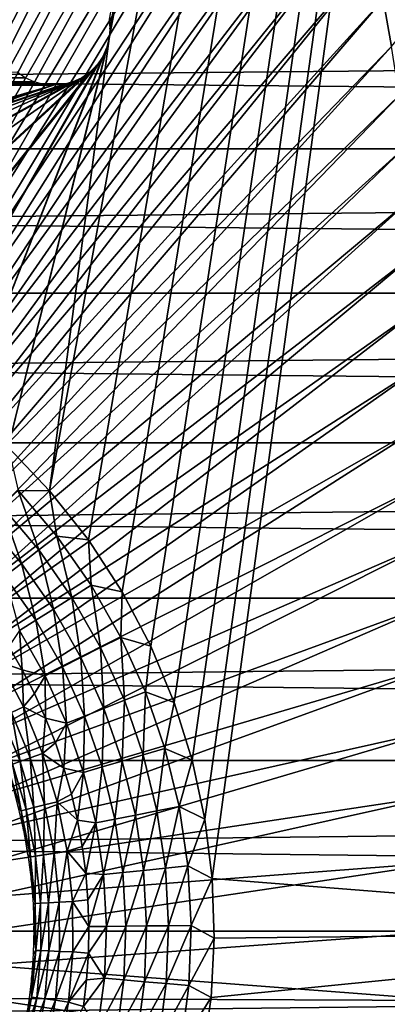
# Model space of a CAD drawing. Header units: millimetres. Extents: x -300 to 300, y -500 to 500.
# Tile 472 of 656: x 10.57 to 18.71, y -1.62 to 20.2. Entities that reach past the tile are written whole.
import ezdxf

# ---------------------------------------------------------------- set-up
doc = ezdxf.new("R2010")
doc.units = ezdxf.units.MM
doc.header["$LTSCALE"] = 81.481481
for name, color, linetype in [('19', 7, 'CONTINUOUS'), ('34', 7, 'CONTINUOUS'), ('39', 7, 'CONTINUOUS'), ('40', 7, 'CONTINUOUS'), ('5', 7, 'CONTINUOUS'), ('6', 7, 'CONTINUOUS'), ('63', 7, 'CONTINUOUS')]:
    doc.layers.add(name, color=color, linetype=linetype)

msp = doc.modelspace()

# ---------------------------------------------------------------- linework, layer by layer
at = {"layer": '19', "color": 7, "linetype": 'CONTINUOUS'}
for points in [[(10.828, 36.307, 77.028), (10.289, 36.696, 77.031), (5.287, 17.865, 77.01), (10.828, 36.307, 77.028)], [(5.541, 17.66, 77.01), (10.828, 36.307, 77.028), (5.287, 17.865, 77.01), (5.541, 17.66, 77.01)], [(11.35, 35.891, 77.025), (10.828, 36.307, 77.028), (5.541, 17.66, 77.01), (11.35, 35.891, 77.025)], [(5.787, 17.442, 77.009), (11.35, 35.891, 77.025), (5.541, 17.66, 77.01), (5.787, 17.442, 77.009)], [(11.855, 35.448, 77.022), (11.35, 35.891, 77.025), (5.787, 17.442, 77.009), (11.855, 35.448, 77.022)], [(6.025, 17.21, 77.008), (11.855, 35.448, 77.022), (5.787, 17.442, 77.009), (6.025, 17.21, 77.008)], [(12.342, 34.979, 77.019), (11.855, 35.448, 77.022), (6.025, 17.21, 77.008), (12.342, 34.979, 77.019)], [(6.255, 16.965, 77.008), (12.342, 34.979, 77.019), (6.025, 17.21, 77.008), (6.255, 16.965, 77.008)], [(12.813, 34.482, 77.016), (12.342, 34.979, 77.019), (6.255, 16.965, 77.008), (12.813, 34.482, 77.016)], [(6.476, 16.707, 77.007), (12.813, 34.482, 77.016), (6.255, 16.965, 77.008), (6.476, 16.707, 77.007)], [(13.267, 33.957, 77.013), (12.813, 34.482, 77.016), (6.476, 16.707, 77.007), (13.267, 33.957, 77.013)], [(6.689, 16.435, 77.006), (13.267, 33.957, 77.013), (6.476, 16.707, 77.007), (6.689, 16.435, 77.006)], [(13.705, 33.405, 77.01), (13.267, 33.957, 77.013), (6.689, 16.435, 77.006), (13.705, 33.405, 77.01)], [(6.895, 16.149, 77.005), (13.705, 33.405, 77.01), (6.689, 16.435, 77.006), (6.895, 16.149, 77.005)], [(14.126, 32.825, 77.007), (13.705, 33.405, 77.01), (6.895, 16.149, 77.005), (14.126, 32.825, 77.007)], [(7.092, 15.85, 77.005), (14.126, 32.825, 77.007), (6.895, 16.149, 77.005), (7.092, 15.85, 77.005)], [(14.531, 32.217, 77.004), (14.126, 32.825, 77.007), (7.092, 15.85, 77.005), (14.531, 32.217, 77.004)], [(7.282, 15.536, 77.004), (14.531, 32.217, 77.004), (7.092, 15.85, 77.005), (7.282, 15.536, 77.004)], [(14.92, 31.581, 77.001), (14.531, 32.217, 77.004), (7.282, 15.536, 77.004), (14.92, 31.581, 77.001)], [(7.464, 15.209, 77.003), (14.92, 31.581, 77.001), (7.282, 15.536, 77.004), (7.464, 15.209, 77.003)], [(15.294, 30.916, 76.997), (14.92, 31.581, 77.001), (7.464, 15.209, 77.003), (15.294, 30.916, 76.997)], [(18.8, 19.605, 76.958), (28.227, 31.082, 76.897), (18.614, 20.656, 76.96), (18.8, 19.605, 76.958)], [(7.639, 14.868, 77.002), (15.294, 30.916, 76.997), (7.464, 15.209, 77.003), (7.639, 14.868, 77.002)], [(15.652, 30.223, 76.994), (15.294, 30.916, 76.997), (7.639, 14.868, 77.002), (15.652, 30.223, 76.994)], [(7.805, 14.512, 77.001), (15.652, 30.223, 76.994), (7.639, 14.868, 77.002), (7.805, 14.512, 77.001)], [(15.995, 29.501, 76.991), (15.652, 30.223, 76.994), (7.805, 14.512, 77.001), (15.995, 29.501, 76.991)], [(7.965, 14.143, 77.001), (15.995, 29.501, 76.991), (7.805, 14.512, 77.001), (7.965, 14.143, 77.001)], [(16.322, 28.75, 76.988), (15.995, 29.501, 76.991), (7.965, 14.143, 77.001), (16.322, 28.75, 76.988)], [(8.117, 13.759, 77), (16.322, 28.75, 76.988), (7.965, 14.143, 77.001), (8.117, 13.759, 77)], [(16.635, 27.97, 76.984), (16.322, 28.75, 76.988), (8.117, 13.759, 77), (16.635, 27.97, 76.984)], [(8.262, 13.36, 76.999), (16.635, 27.97, 76.984), (8.117, 13.759, 77), (8.262, 13.36, 76.999)], [(16.932, 27.161, 76.981), (16.635, 27.97, 76.984), (8.262, 13.36, 76.999), (16.932, 27.161, 76.981)], [(8.4, 12.947, 76.998), (16.932, 27.161, 76.981), (8.262, 13.36, 76.999), (8.4, 12.947, 76.998)], [(17.215, 26.322, 76.978), (16.932, 27.161, 76.981), (8.4, 12.947, 76.998), (17.215, 26.322, 76.978)], [(8.53, 12.519, 76.997), (17.215, 26.322, 76.978), (8.4, 12.947, 76.998), (8.53, 12.519, 76.997)], [(17.483, 25.453, 76.975), (17.215, 26.322, 76.978), (8.53, 12.519, 76.997), (17.483, 25.453, 76.975)], [(8.654, 12.077, 76.997), (17.483, 25.453, 76.975), (8.53, 12.519, 76.997), (8.654, 12.077, 76.997)], [(17.738, 24.554, 76.972), (17.483, 25.453, 76.975), (8.654, 12.077, 76.997), (17.738, 24.554, 76.972)], [(8.771, 11.62, 76.996), (17.738, 24.554, 76.972), (8.654, 12.077, 76.997), (8.771, 11.62, 76.996)], [(17.977, 23.625, 76.969), (17.738, 24.554, 76.972), (8.771, 11.62, 76.996), (17.977, 23.625, 76.969)], [(8.881, 11.148, 76.995), (17.977, 23.625, 76.969), (8.771, 11.62, 76.996), (8.881, 11.148, 76.995)], [(18.203, 22.666, 76.966), (17.977, 23.625, 76.969), (8.881, 11.148, 76.995), (18.203, 22.666, 76.966)], [(8.984, 10.661, 76.994), (18.203, 22.666, 76.966), (8.881, 11.148, 76.995), (8.984, 10.661, 76.994)], [(18.416, 21.677, 76.963), (18.203, 22.666, 76.966), (8.984, 10.661, 76.994), (18.416, 21.677, 76.963)], [(9.081, 10.159, 76.994), (18.416, 21.677, 76.963), (8.984, 10.661, 76.994), (9.081, 10.159, 76.994)], [(18.614, 20.656, 76.96), (18.416, 21.677, 76.963), (9.081, 10.159, 76.994), (18.614, 20.656, 76.96)], [(9.171, 9.642, 76.993), (18.614, 20.656, 76.96), (9.081, 10.159, 76.994), (9.171, 9.642, 76.993)], [(18.8, 19.605, 76.958), (18.614, 20.656, 76.96), (9.171, 9.642, 76.993), (18.8, 19.605, 76.958)], [(9.255, 9.109, 76.992), (18.8, 19.605, 76.958), (9.171, 9.642, 76.993), (9.255, 9.109, 76.992)], [(18.971, 18.523, 76.955), (18.8, 19.605, 76.958), (9.255, 9.109, 76.992), (18.971, 18.523, 76.955)], [(9.332, 8.561, 76.992), (18.971, 18.523, 76.955), (9.255, 9.109, 76.992), (9.332, 8.561, 76.992)], [(19.13, 17.409, 76.953), (18.971, 18.523, 76.955), (9.332, 8.561, 76.992), (19.13, 17.409, 76.953)], [(9.403, 7.998, 76.991), (19.13, 17.409, 76.953), (9.332, 8.561, 76.992), (9.403, 7.998, 76.991)], [(19.276, 16.264, 76.95), (19.13, 17.409, 76.953), (9.403, 7.998, 76.991), (19.276, 16.264, 76.95)], [(9.468, 7.419, 76.991), (19.276, 16.264, 76.95), (9.403, 7.998, 76.991), (9.468, 7.419, 76.991)], [(19.41, 15.088, 76.948), (19.276, 16.264, 76.95), (9.468, 7.419, 76.991), (19.41, 15.088, 76.948)], [(9.526, 6.825, 76.99), (19.41, 15.088, 76.948), (9.468, 7.419, 76.991), (9.526, 6.825, 76.99)], [(19.53, 13.879, 76.946), (19.41, 15.088, 76.948), (9.526, 6.825, 76.99), (19.53, 13.879, 76.946)], [(9.579, 6.214, 76.99), (19.53, 13.879, 76.946), (9.526, 6.825, 76.99), (9.579, 6.214, 76.99)], [(19.639, 12.638, 76.944), (19.53, 13.879, 76.946), (9.579, 6.214, 76.99), (19.639, 12.638, 76.944)], [(9.626, 5.588, 76.989), (19.639, 12.638, 76.944), (9.579, 6.214, 76.99), (9.626, 5.588, 76.989)], [(19.735, 11.366, 76.942), (19.639, 12.638, 76.944), (9.626, 5.588, 76.989), (19.735, 11.366, 76.942)], [(9.667, 4.947, 76.989), (19.735, 11.366, 76.942), (9.626, 5.588, 76.989), (9.667, 4.947, 76.989)], [(19.819, 10.06, 76.941), (19.735, 11.366, 76.942), (9.667, 4.947, 76.989), (19.819, 10.06, 76.941)], [(9.702, 4.289, 76.989), (19.819, 10.06, 76.941), (9.667, 4.947, 76.989), (9.702, 4.289, 76.989)], [(19.892, 8.723, 76.939), (19.819, 10.06, 76.941), (9.702, 4.289, 76.989), (19.892, 8.723, 76.939)], [(9.731, 3.615, 76.988), (19.892, 8.723, 76.939), (9.702, 4.289, 76.989), (9.731, 3.615, 76.988)], [(19.953, 7.352, 76.938), (19.892, 8.723, 76.939), (9.731, 3.615, 76.988), (19.953, 7.352, 76.938)], [(9.755, 2.924, 76.988), (19.953, 7.352, 76.938), (9.731, 3.615, 76.988), (9.755, 2.924, 76.988)], [(20.002, 5.948, 76.937), (19.953, 7.352, 76.938), (9.755, 2.924, 76.988), (20.002, 5.948, 76.937)], [(9.774, 2.218, 76.988), (20.002, 5.948, 76.937), (9.755, 2.924, 76.988), (9.774, 2.218, 76.988)], [(20.04, 4.511, 76.936), (20.002, 5.948, 76.937), (9.774, 2.218, 76.988), (20.04, 4.511, 76.936)], [(9.787, 1.495, 76.988), (20.04, 4.511, 76.936), (9.774, 2.218, 76.988), (9.787, 1.495, 76.988)], [(20.067, 3.041, 76.936), (20.04, 4.511, 76.936), (9.787, 1.495, 76.988), (20.067, 3.041, 76.936)], [(9.795, 0.756, 76.988), (20.067, 3.041, 76.936), (9.787, 1.495, 76.988), (9.795, 0.756, 76.988)], [(20.083, 1.538, 76.936), (20.067, 3.041, 76.936), (9.795, 0.756, 76.988), (20.083, 1.538, 76.936)], [(9.797, 0, 76.988), (20.083, 1.538, 76.936), (9.795, 0.756, 76.988), (9.797, 0, 76.988)], [(20.088, 0, 76.935), (20.083, 1.538, 76.936), (9.797, 0, 76.988), (20.088, 0, 76.935)], [(20.083, -1.538, 76.936), (20.088, 0, 76.935), (9.795, -0.756, 76.988), (20.083, -1.538, 76.936)], [(9.795, -0.756, 76.988), (20.088, 0, 76.935), (9.797, 0, 76.988), (9.795, -0.756, 76.988)], [(9.787, -1.495, 76.988), (20.083, -1.538, 76.936), (9.795, -0.756, 76.988), (9.787, -1.495, 76.988)], [(9.774, -2.218, 76.988), (20.067, -3.041, 76.936), (9.787, -1.495, 76.988), (9.774, -2.218, 76.988)], [(20.067, -3.041, 76.936), (20.083, -1.538, 76.936), (9.787, -1.495, 76.988), (20.067, -3.041, 76.936)]]:
    msp.add_3dface(points, dxfattribs=at)
at = {"layer": '34', "color": 7, "linetype": 'CONTINUOUS'}
for points in [[(54.5, 108.5, 501.493), (54.5, 0, 501.493), (-54.5, 108.5, 501.493), (54.5, 108.5, 501.493)], [(-54.5, 108.5, 501.493), (54.5, 0, 501.493), (-54.5, 0, 501.493), (-54.5, 108.5, 501.493)], [(54.5, 0, 501.493), (54.5, -108.5, 501.493), (-54.5, 0, 501.493), (54.5, 0, 501.493)], [(-54.5, 0, 501.493), (54.5, -108.5, 501.493), (-54.5, -108.5, 501.493), (-54.5, 0, 501.493)]]:
    msp.add_3dface(points, dxfattribs=at)
at = {"layer": '39', "color": 7, "linetype": 'CONTINUOUS'}
for points in [[(11.228, 9.758, 545.993), (10.307, 10.726, 545.993), (10.533, 9.768, 545.96), (11.228, 9.758, 545.993)], [(10.991, 8.448, 545.862), (10.533, 9.768, 545.96), (10.164, 9.426, 545.862), (10.991, 8.448, 545.862)], [(11.389, 8.754, 545.96), (11.228, 9.758, 545.993), (10.533, 9.768, 545.96), (11.389, 8.754, 545.96)], [(11.389, 8.754, 545.96), (10.533, 9.768, 545.96), (10.991, 8.448, 545.862), (11.389, 8.754, 545.96)], [(12.086, 8.672, 545.993), (11.228, 9.758, 545.993), (11.389, 8.754, 545.96), (12.086, 8.672, 545.993)], [(10.605, 8.151, 545.701), (10.164, 9.426, 545.862), (9.808, 9.095, 545.701), (10.605, 8.151, 545.701)], [(10.991, 8.448, 545.862), (10.164, 9.426, 545.862), (10.605, 8.151, 545.701), (10.991, 8.448, 545.862)], [(10.605, 8.151, 545.701), (9.808, 9.095, 545.701), (10.239, 7.87, 545.479), (10.605, 8.151, 545.701)], [(11.723, 7.397, 545.862), (11.389, 8.754, 545.96), (10.991, 8.448, 545.862), (11.723, 7.397, 545.862)], [(12.149, 7.666, 545.96), (12.086, 8.672, 545.993), (11.389, 8.754, 545.96), (12.149, 7.666, 545.96)], [(12.149, 7.666, 545.96), (11.389, 8.754, 545.96), (11.723, 7.397, 545.862), (12.149, 7.666, 545.96)], [(12.834, 7.522, 545.993), (12.086, 8.672, 545.993), (12.149, 7.666, 545.96), (12.834, 7.522, 545.993)], [(11.312, 7.138, 545.701), (10.991, 8.448, 545.862), (10.605, 8.151, 545.701), (11.312, 7.138, 545.701)], [(11.723, 7.397, 545.862), (10.991, 8.448, 545.862), (11.312, 7.138, 545.701), (11.723, 7.397, 545.862)], [(10.922, 6.892, 545.479), (10.605, 8.151, 545.701), (10.239, 7.87, 545.479), (10.922, 6.892, 545.479)], [(11.312, 7.138, 545.701), (10.605, 8.151, 545.701), (10.922, 6.892, 545.479), (11.312, 7.138, 545.701)], [(10.922, 6.892, 545.479), (10.239, 7.87, 545.479), (10.559, 6.663, 545.2), (10.922, 6.892, 545.479)], [(12.356, 6.284, 545.862), (12.149, 7.666, 545.96), (11.723, 7.397, 545.862), (12.356, 6.284, 545.862)], [(12.804, 6.512, 545.96), (12.834, 7.522, 545.993), (12.149, 7.666, 545.96), (12.804, 6.512, 545.96)], [(12.804, 6.512, 545.96), (12.149, 7.666, 545.96), (12.356, 6.284, 545.862), (12.804, 6.512, 545.96)], [(13.468, 6.317, 545.993), (12.834, 7.522, 545.993), (12.804, 6.512, 545.96), (13.468, 6.317, 545.993)], [(11.923, 6.064, 545.701), (11.723, 7.397, 545.862), (11.312, 7.138, 545.701), (11.923, 6.064, 545.701)], [(12.356, 6.284, 545.862), (11.723, 7.397, 545.862), (11.923, 6.064, 545.701), (12.356, 6.284, 545.862)], [(11.511, 5.855, 545.479), (11.312, 7.138, 545.701), (10.922, 6.892, 545.479), (11.511, 5.855, 545.479)], [(11.923, 6.064, 545.701), (11.312, 7.138, 545.701), (11.511, 5.855, 545.479), (11.923, 6.064, 545.701)], [(11.129, 5.66, 545.2), (10.922, 6.892, 545.479), (10.559, 6.663, 545.2), (11.129, 5.66, 545.2)], [(11.511, 5.855, 545.479), (10.922, 6.892, 545.479), (11.129, 5.66, 545.2), (11.511, 5.855, 545.479)], [(10.62, 5.793, 544.87), (10.559, 6.663, 545.2), (10.323, 6.307, 544.87), (10.62, 5.793, 544.87)], [(11.129, 5.66, 545.2), (10.559, 6.663, 545.2), (10.62, 5.793, 544.87), (11.129, 5.66, 545.2)], [(12.883, 5.117, 545.862), (12.804, 6.512, 545.96), (12.356, 6.284, 545.862), (12.883, 5.117, 545.862)], [(13.35, 5.303, 545.96), (13.468, 6.317, 545.993), (12.804, 6.512, 545.96), (13.35, 5.303, 545.96)], [(13.35, 5.303, 545.96), (12.804, 6.512, 545.96), (12.883, 5.117, 545.862), (13.35, 5.303, 545.96)], [(12.431, 4.938, 545.701), (12.356, 6.284, 545.862), (11.923, 6.064, 545.701), (12.431, 4.938, 545.701)], [(12.883, 5.117, 545.862), (12.356, 6.284, 545.862), (12.431, 4.938, 545.701), (12.883, 5.117, 545.862)], [(13.985, 5.068, 545.993), (13.468, 6.317, 545.993), (13.35, 5.303, 545.96), (13.985, 5.068, 545.993)], [(12.002, 4.768, 545.479), (11.923, 6.064, 545.701), (11.511, 5.855, 545.479), (12.002, 4.768, 545.479)], [(12.431, 4.938, 545.701), (11.923, 6.064, 545.701), (12.002, 4.768, 545.479), (12.431, 4.938, 545.701)], [(10.891, 5.265, 544.87), (11.129, 5.66, 545.2), (10.62, 5.793, 544.87), (10.891, 5.265, 544.87)], [(11.603, 4.609, 545.2), (11.511, 5.855, 545.479), (11.129, 5.66, 545.2), (11.603, 4.609, 545.2)], [(12.002, 4.768, 545.479), (11.511, 5.855, 545.479), (11.603, 4.609, 545.2), (12.002, 4.768, 545.479)], [(11.136, 4.724, 544.87), (11.129, 5.66, 545.2), (10.891, 5.265, 544.87), (11.136, 4.724, 544.87)], [(11.603, 4.609, 545.2), (11.129, 5.66, 545.2), (11.136, 4.724, 544.87), (11.603, 4.609, 545.2)], [(13.3, 3.907, 545.862), (13.35, 5.303, 545.96), (12.883, 5.117, 545.862), (13.3, 3.907, 545.862)], [(13.783, 4.049, 545.96), (13.35, 5.303, 545.96), (13.3, 3.907, 545.862), (13.783, 4.049, 545.96)], [(13.783, 4.049, 545.96), (13.985, 5.068, 545.993), (13.35, 5.303, 545.96), (13.783, 4.049, 545.96)], [(12.834, 3.77, 545.701), (12.883, 5.117, 545.862), (12.431, 4.938, 545.701), (12.834, 3.77, 545.701)], [(13.3, 3.907, 545.862), (12.883, 5.117, 545.862), (12.834, 3.77, 545.701), (13.3, 3.907, 545.862)], [(14.386, 3.786, 545.993), (13.985, 5.068, 545.993), (13.783, 4.049, 545.96), (14.386, 3.786, 545.993)], [(12.391, 3.64, 545.479), (12.431, 4.938, 545.701), (12.002, 4.768, 545.479), (12.391, 3.64, 545.479)], [(12.834, 3.77, 545.701), (12.431, 4.938, 545.701), (12.391, 3.64, 545.479), (12.834, 3.77, 545.701)], [(11.355, 4.172, 544.87), (11.603, 4.609, 545.2), (11.136, 4.724, 544.87), (11.355, 4.172, 544.87)], [(11.546, 3.61, 544.87), (11.603, 4.609, 545.2), (11.355, 4.172, 544.87), (11.546, 3.61, 544.87)], [(11.979, 3.519, 545.2), (11.603, 4.609, 545.2), (11.546, 3.61, 544.87), (11.979, 3.519, 545.2)], [(11.979, 3.519, 545.2), (12.002, 4.768, 545.479), (11.603, 4.609, 545.2), (11.979, 3.519, 545.2)], [(12.391, 3.64, 545.479), (12.002, 4.768, 545.479), (11.979, 3.519, 545.2), (12.391, 3.64, 545.479)], [(13.604, 2.663, 545.862), (13.783, 4.049, 545.96), (13.3, 3.907, 545.862), (13.604, 2.663, 545.862)], [(14.097, 2.76, 545.96), (13.783, 4.049, 545.96), (13.604, 2.663, 545.862), (14.097, 2.76, 545.96)], [(14.097, 2.76, 545.96), (14.386, 3.786, 545.993), (13.783, 4.049, 545.96), (14.097, 2.76, 545.96)], [(12.674, 2.481, 545.479), (12.834, 3.77, 545.701), (12.391, 3.64, 545.479), (12.674, 2.481, 545.479)], [(13.127, 2.57, 545.701), (12.834, 3.77, 545.701), (12.674, 2.481, 545.479), (13.127, 2.57, 545.701)], [(13.127, 2.57, 545.701), (13.3, 3.907, 545.862), (12.834, 3.77, 545.701), (13.127, 2.57, 545.701)], [(13.604, 2.663, 545.862), (13.3, 3.907, 545.862), (13.127, 2.57, 545.701), (13.604, 2.663, 545.862)], [(14.667, 2.482, 545.993), (14.386, 3.786, 545.993), (14.097, 2.76, 545.96), (14.667, 2.482, 545.993)], [(11.709, 3.039, 544.87), (11.979, 3.519, 545.2), (11.546, 3.61, 544.87), (11.709, 3.039, 544.87)], [(11.844, 2.461, 544.87), (11.979, 3.519, 545.2), (11.709, 3.039, 544.87), (11.844, 2.461, 544.87)], [(12.253, 2.398, 545.2), (11.979, 3.519, 545.2), (11.844, 2.461, 544.87), (12.253, 2.398, 545.2)], [(12.253, 2.398, 545.2), (12.391, 3.64, 545.479), (11.979, 3.519, 545.2), (12.253, 2.398, 545.2)], [(12.674, 2.481, 545.479), (12.391, 3.64, 545.479), (12.253, 2.398, 545.2), (12.674, 2.481, 545.479)], [(13.308, 1.347, 545.701), (13.604, 2.663, 545.862), (13.127, 2.57, 545.701), (13.308, 1.347, 545.701)], [(13.792, 1.396, 545.862), (13.604, 2.663, 545.862), (13.308, 1.347, 545.701), (13.792, 1.396, 545.862)], [(13.792, 1.396, 545.862), (14.097, 2.76, 545.96), (13.604, 2.663, 545.862), (13.792, 1.396, 545.862)], [(14.292, 1.447, 545.96), (14.097, 2.76, 545.96), (13.792, 1.396, 545.862), (14.292, 1.447, 545.96)], [(14.292, 1.447, 545.96), (14.667, 2.482, 545.993), (14.097, 2.76, 545.96), (14.292, 1.447, 545.96)], [(11.95, 1.877, 544.87), (12.253, 2.398, 545.2), (11.844, 2.461, 544.87), (11.95, 1.877, 544.87)], [(12.422, 1.258, 545.2), (12.674, 2.481, 545.479), (12.253, 2.398, 545.2), (12.422, 1.258, 545.2)], [(12.849, 1.301, 545.479), (12.674, 2.481, 545.479), (12.422, 1.258, 545.2), (12.849, 1.301, 545.479)], [(12.849, 1.301, 545.479), (13.127, 2.57, 545.701), (12.674, 2.481, 545.479), (12.849, 1.301, 545.479)], [(13.308, 1.347, 545.701), (13.127, 2.57, 545.701), (12.849, 1.301, 545.479), (13.308, 1.347, 545.701)], [(14.83, 1.164, 545.993), (14.667, 2.482, 545.993), (14.292, 1.447, 545.96), (14.83, 1.164, 545.993)], [(12.028, 1.288, 544.87), (12.253, 2.398, 545.2), (11.95, 1.877, 544.87), (12.028, 1.288, 544.87)], [(12.422, 1.258, 545.2), (12.253, 2.398, 545.2), (12.028, 1.288, 544.87), (12.422, 1.258, 545.2)], [(12.914, 0.11, 545.479), (13.308, 1.347, 545.701), (12.849, 1.301, 545.479), (12.914, 0.11, 545.479)], [(13.376, 0.114, 545.701), (13.308, 1.347, 545.701), (12.914, 0.11, 545.479), (13.376, 0.114, 545.701)], [(13.376, 0.114, 545.701), (13.792, 1.396, 545.862), (13.308, 1.347, 545.701), (13.376, 0.114, 545.701)], [(13.862, 0.118, 545.862), (13.792, 1.396, 545.862), (13.376, 0.114, 545.701), (13.862, 0.118, 545.862)], [(13.862, 0.118, 545.862), (14.292, 1.447, 545.96), (13.792, 1.396, 545.862), (13.862, 0.118, 545.862)], [(14.364, 0.122, 545.96), (14.292, 1.447, 545.96), (13.862, 0.118, 545.862), (14.364, 0.122, 545.96)], [(14.364, 0.122, 545.96), (14.83, 1.164, 545.993), (14.292, 1.447, 545.96), (14.364, 0.122, 545.96)], [(12.077, 0.696, 544.87), (12.422, 1.258, 545.2), (12.028, 1.288, 544.87), (12.077, 0.696, 544.87)], [(12.096, 0.103, 544.87), (12.422, 1.258, 545.2), (12.077, 0.696, 544.87), (12.096, 0.103, 544.87)], [(12.485, 0.106, 545.2), (12.422, 1.258, 545.2), (12.096, 0.103, 544.87), (12.485, 0.106, 545.2)], [(12.485, 0.106, 545.2), (12.849, 1.301, 545.479), (12.422, 1.258, 545.2), (12.485, 0.106, 545.2)], [(12.914, 0.11, 545.479), (12.849, 1.301, 545.479), (12.485, 0.106, 545.2), (12.914, 0.11, 545.479)], [(14.875, -0.156, 545.993), (14.83, 1.164, 545.993), (14.364, 0.122, 545.96), (14.875, -0.156, 545.993)], [(12.441, -1.046, 545.2), (12.485, 0.106, 545.2), (12.087, -0.491, 544.87), (12.441, -1.046, 545.2)], [(12.087, -0.491, 544.87), (12.485, 0.106, 545.2), (12.096, 0.103, 544.87), (12.087, -0.491, 544.87)], [(12.869, -1.082, 545.479), (12.914, 0.11, 545.479), (12.441, -1.046, 545.2), (12.869, -1.082, 545.479)], [(12.441, -1.046, 545.2), (12.914, 0.11, 545.479), (12.485, 0.106, 545.2), (12.441, -1.046, 545.2)], [(13.329, -1.121, 545.701), (13.376, 0.114, 545.701), (12.869, -1.082, 545.479), (13.329, -1.121, 545.701)], [(12.869, -1.082, 545.479), (13.376, 0.114, 545.701), (12.914, 0.11, 545.479), (12.869, -1.082, 545.479)], [(13.813, -1.162, 545.862), (13.862, 0.118, 545.862), (13.329, -1.121, 545.701), (13.813, -1.162, 545.862)], [(13.329, -1.121, 545.701), (13.862, 0.118, 545.862), (13.376, 0.114, 545.701), (13.329, -1.121, 545.701)], [(14.314, -1.204, 545.96), (14.364, 0.122, 545.96), (13.813, -1.162, 545.862), (14.314, -1.204, 545.96)], [(13.813, -1.162, 545.862), (14.364, 0.122, 545.96), (13.862, 0.118, 545.862), (13.813, -1.162, 545.862)], [(14.314, -1.204, 545.96), (14.875, -0.156, 545.993), (14.364, 0.122, 545.96), (14.314, -1.204, 545.96)], [(14.803, -1.469, 545.993), (14.875, -0.156, 545.993), (14.314, -1.204, 545.96), (14.803, -1.469, 545.993)], [(12.048, -1.083, 544.87), (12.441, -1.046, 545.2), (12.087, -0.491, 544.87), (12.048, -1.083, 544.87)], [(12.292, -2.19, 545.2), (12.441, -1.046, 545.2), (11.981, -1.673, 544.87), (12.292, -2.19, 545.2)], [(11.981, -1.673, 544.87), (12.441, -1.046, 545.2), (12.048, -1.083, 544.87), (11.981, -1.673, 544.87)], [(12.292, -2.19, 545.2), (12.869, -1.082, 545.479), (12.441, -1.046, 545.2), (12.292, -2.19, 545.2)], [(12.714, -2.265, 545.479), (12.869, -1.082, 545.479), (12.292, -2.19, 545.2), (12.714, -2.265, 545.479)], [(12.714, -2.265, 545.479), (13.329, -1.121, 545.701), (12.869, -1.082, 545.479), (12.714, -2.265, 545.479)], [(13.169, -2.346, 545.701), (13.329, -1.121, 545.701), (12.714, -2.265, 545.479), (13.169, -2.346, 545.701)], [(13.169, -2.346, 545.701), (13.813, -1.162, 545.862), (13.329, -1.121, 545.701), (13.169, -2.346, 545.701)], [(13.647, -2.431, 545.862), (13.813, -1.162, 545.862), (13.169, -2.346, 545.701), (13.647, -2.431, 545.862)], [(13.647, -2.431, 545.862), (14.314, -1.204, 545.96), (13.813, -1.162, 545.862), (13.647, -2.431, 545.862)], [(14.142, -2.519, 545.96), (14.314, -1.204, 545.96), (13.647, -2.431, 545.862), (14.142, -2.519, 545.96)], [(14.142, -2.519, 545.96), (14.803, -1.469, 545.993), (14.314, -1.204, 545.96), (14.142, -2.519, 545.96)], [(14.616, -2.767, 545.993), (14.803, -1.469, 545.993), (14.142, -2.519, 545.96), (14.616, -2.767, 545.993)]]:
    msp.add_3dface(points, dxfattribs=at)
at = {"layer": '40', "color": 7, "linetype": 'CONTINUOUS'}
for points in [[(10.62, 5.793, 544.87), (10.323, 6.307, 544.87), (10.127, 5.962, 544.492), (10.62, 5.793, 544.87)], [(10.648, 4.973, 544.492), (10.62, 5.793, 544.87), (10.127, 5.962, 544.492), (10.648, 4.973, 544.492)], [(10.648, 4.973, 544.492), (10.127, 5.962, 544.492), (10.382, 4.849, 544.072), (10.648, 4.973, 544.492)], [(10.891, 5.265, 544.87), (10.62, 5.793, 544.87), (10.648, 4.973, 544.492), (10.891, 5.265, 544.87)], [(11.136, 4.724, 544.87), (10.891, 5.265, 544.87), (10.648, 4.973, 544.492), (11.136, 4.724, 544.87)], [(10.572, 3.76, 543.619), (10.382, 4.849, 544.072), (10.167, 4.748, 543.619), (10.572, 3.76, 543.619)], [(10.796, 3.84, 544.072), (10.648, 4.973, 544.492), (10.382, 4.849, 544.072), (10.796, 3.84, 544.072)], [(10.796, 3.84, 544.072), (10.382, 4.849, 544.072), (10.572, 3.76, 543.619), (10.796, 3.84, 544.072)], [(11.073, 3.938, 544.492), (11.136, 4.724, 544.87), (10.648, 4.973, 544.492), (11.073, 3.938, 544.492)], [(11.073, 3.938, 544.492), (10.648, 4.973, 544.492), (10.796, 3.84, 544.072), (11.073, 3.938, 544.492)], [(10.572, 3.76, 543.619), (10.167, 4.748, 543.619), (10.405, 3.7, 543.139), (10.572, 3.76, 543.619)], [(11.355, 4.172, 544.87), (11.136, 4.724, 544.87), (11.073, 3.938, 544.492), (11.355, 4.172, 544.87)], [(11.546, 3.61, 544.87), (11.355, 4.172, 544.87), (11.073, 3.938, 544.492), (11.546, 3.61, 544.87)], [(11.112, 2.796, 544.072), (11.073, 3.938, 544.492), (10.796, 3.84, 544.072), (11.112, 2.796, 544.072)], [(11.397, 2.868, 544.492), (11.546, 3.61, 544.87), (11.073, 3.938, 544.492), (11.397, 2.868, 544.492)], [(11.397, 2.868, 544.492), (11.073, 3.938, 544.492), (11.112, 2.796, 544.072), (11.397, 2.868, 544.492)], [(10.709, 2.695, 543.139), (10.572, 3.76, 543.619), (10.405, 3.7, 543.139), (10.709, 2.695, 543.139)], [(10.882, 2.738, 543.619), (10.796, 3.84, 544.072), (10.572, 3.76, 543.619), (10.882, 2.738, 543.619)], [(10.882, 2.738, 543.619), (10.572, 3.76, 543.619), (10.709, 2.695, 543.139), (10.882, 2.738, 543.619)], [(11.112, 2.796, 544.072), (10.796, 3.84, 544.072), (10.882, 2.738, 543.619), (11.112, 2.796, 544.072)], [(10.296, 3.662, 542.64), (10.598, 2.667, 542.64), (10.405, 3.7, 543.139), (10.296, 3.662, 542.64)], [(10.598, 2.667, 542.64), (10.296, 3.662, 542.64), (10.521, 2.764, 542.132), (10.598, 2.667, 542.64)], [(10.598, 2.667, 542.64), (10.709, 2.695, 543.139), (10.405, 3.7, 543.139), (10.598, 2.667, 542.64)], [(11.709, 3.039, 544.87), (11.546, 3.61, 544.87), (11.397, 2.868, 544.492), (11.709, 3.039, 544.87)], [(11.328, 1.727, 544.072), (11.397, 2.868, 544.492), (11.112, 2.796, 544.072), (11.328, 1.727, 544.072)], [(11.618, 1.771, 544.492), (11.397, 2.868, 544.492), (11.328, 1.727, 544.072), (11.618, 1.771, 544.492)], [(11.844, 2.461, 544.87), (11.709, 3.039, 544.87), (11.397, 2.868, 544.492), (11.844, 2.461, 544.87)], [(11.618, 1.771, 544.492), (11.844, 2.461, 544.87), (11.397, 2.868, 544.492), (11.618, 1.771, 544.492)], [(10.647, 2.229, 542.132), (10.598, 2.667, 542.64), (10.521, 2.764, 542.132), (10.647, 2.229, 542.132)], [(10.598, 2.667, 542.64), (10.803, 1.647, 542.64), (10.709, 2.695, 543.139), (10.598, 2.667, 542.64)], [(10.803, 1.647, 542.64), (10.598, 2.667, 542.64), (10.746, 1.689, 542.132), (10.803, 1.647, 542.64)], [(10.746, 1.689, 542.132), (10.598, 2.667, 542.64), (10.647, 2.229, 542.132), (10.746, 1.689, 542.132)], [(10.917, 1.665, 543.139), (10.882, 2.738, 543.619), (10.709, 2.695, 543.139), (10.917, 1.665, 543.139)], [(10.803, 1.647, 542.64), (10.917, 1.665, 543.139), (10.709, 2.695, 543.139), (10.803, 1.647, 542.64)], [(11.093, 1.691, 543.619), (11.112, 2.796, 544.072), (10.882, 2.738, 543.619), (11.093, 1.691, 543.619)], [(11.093, 1.691, 543.619), (10.882, 2.738, 543.619), (10.917, 1.665, 543.139), (11.093, 1.691, 543.619)], [(11.328, 1.727, 544.072), (11.112, 2.796, 544.072), (11.093, 1.691, 543.619), (11.328, 1.727, 544.072)], [(11.95, 1.877, 544.87), (11.844, 2.461, 544.87), (11.618, 1.771, 544.492), (11.95, 1.877, 544.87)], [(11.441, 0.643, 544.072), (11.618, 1.771, 544.492), (11.328, 1.727, 544.072), (11.441, 0.643, 544.072)], [(11.734, 0.659, 544.492), (11.618, 1.771, 544.492), (11.441, 0.643, 544.072), (11.734, 0.659, 544.492)], [(12.028, 1.288, 544.87), (11.95, 1.877, 544.87), (11.618, 1.771, 544.492), (12.028, 1.288, 544.87)], [(11.734, 0.659, 544.492), (12.028, 1.288, 544.87), (11.618, 1.771, 544.492), (11.734, 0.659, 544.492)], [(10.818, 1.144, 542.132), (10.803, 1.647, 542.64), (10.746, 1.689, 542.132), (10.818, 1.144, 542.132)], [(10.803, 1.647, 542.64), (10.911, 0.613, 542.64), (10.917, 1.665, 543.139), (10.803, 1.647, 542.64)], [(10.911, 0.613, 542.64), (10.803, 1.647, 542.64), (10.818, 1.144, 542.132), (10.911, 0.613, 542.64)], [(10.911, 0.613, 542.64), (11.026, 0.619, 543.139), (10.917, 1.665, 543.139), (10.911, 0.613, 542.64)], [(11.026, 0.619, 543.139), (11.093, 1.691, 543.619), (10.917, 1.665, 543.139), (11.026, 0.619, 543.139)], [(11.203, 0.629, 543.619), (11.093, 1.691, 543.619), (11.026, 0.619, 543.139), (11.203, 0.629, 543.619)], [(11.203, 0.629, 543.619), (11.328, 1.727, 544.072), (11.093, 1.691, 543.619), (11.203, 0.629, 543.619)], [(11.441, 0.643, 544.072), (11.328, 1.727, 544.072), (11.203, 0.629, 543.619), (11.441, 0.643, 544.072)], [(10.862, 0.596, 542.132), (10.911, 0.613, 542.64), (10.818, 1.144, 542.132), (10.862, 0.596, 542.132)], [(12.077, 0.696, 544.87), (12.028, 1.288, 544.87), (11.734, 0.659, 544.492), (12.077, 0.696, 544.87)], [(11.45, -0.448, 544.072), (11.734, 0.659, 544.492), (11.441, 0.643, 544.072), (11.45, -0.448, 544.072)], [(11.743, -0.459, 544.492), (11.734, 0.659, 544.492), (11.45, -0.448, 544.072), (11.743, -0.459, 544.492)], [(12.096, 0.103, 544.87), (12.077, 0.696, 544.87), (11.734, 0.659, 544.492), (12.096, 0.103, 544.87)], [(11.743, -0.459, 544.492), (12.096, 0.103, 544.87), (11.734, 0.659, 544.492), (11.743, -0.459, 544.492)], [(10.878, 0.046, 542.132), (10.911, 0.613, 542.64), (10.862, 0.596, 542.132), (10.878, 0.046, 542.132)], [(10.92, -0.427, 542.64), (10.911, 0.613, 542.64), (10.878, 0.046, 542.132), (10.92, -0.427, 542.64)], [(10.911, 0.613, 542.64), (10.92, -0.427, 542.64), (11.026, 0.619, 543.139), (10.911, 0.613, 542.64)], [(10.92, -0.427, 542.64), (11.035, -0.432, 543.139), (11.026, 0.619, 543.139), (10.92, -0.427, 542.64)], [(11.035, -0.432, 543.139), (11.203, 0.629, 543.619), (11.026, 0.619, 543.139), (11.035, -0.432, 543.139)], [(11.212, -0.439, 543.619), (11.203, 0.629, 543.619), (11.035, -0.432, 543.139), (11.212, -0.439, 543.619)], [(11.212, -0.439, 543.619), (11.441, 0.643, 544.072), (11.203, 0.629, 543.619), (11.212, -0.439, 543.619)], [(11.45, -0.448, 544.072), (11.441, 0.643, 544.072), (11.212, -0.439, 543.619), (11.45, -0.448, 544.072)], [(10.866, -0.503, 542.132), (10.92, -0.427, 542.64), (10.878, 0.046, 542.132), (10.866, -0.503, 542.132)], [(12.087, -0.491, 544.87), (12.096, 0.103, 544.87), (11.743, -0.459, 544.492), (12.087, -0.491, 544.87)], [(10.83, -1.463, 542.64), (10.92, -0.427, 542.64), (10.827, -1.051, 542.132), (10.83, -1.463, 542.64)], [(10.827, -1.051, 542.132), (10.92, -0.427, 542.64), (10.866, -0.503, 542.132), (10.827, -1.051, 542.132)], [(10.92, -0.427, 542.64), (10.83, -1.463, 542.64), (11.035, -0.432, 543.139), (10.92, -0.427, 542.64)], [(10.83, -1.463, 542.64), (10.944, -1.479, 543.139), (11.035, -0.432, 543.139), (10.83, -1.463, 542.64)], [(10.944, -1.479, 543.139), (11.212, -0.439, 543.619), (11.035, -0.432, 543.139), (10.944, -1.479, 543.139)], [(11.12, -1.502, 543.619), (11.212, -0.439, 543.619), (10.944, -1.479, 543.139), (11.12, -1.502, 543.619)], [(11.12, -1.502, 543.619), (11.45, -0.448, 544.072), (11.212, -0.439, 543.619), (11.12, -1.502, 543.619)], [(11.355, -1.534, 544.072), (11.45, -0.448, 544.072), (11.12, -1.502, 543.619), (11.355, -1.534, 544.072)], [(11.355, -1.534, 544.072), (11.743, -0.459, 544.492), (11.45, -0.448, 544.072), (11.355, -1.534, 544.072)], [(11.646, -1.574, 544.492), (11.743, -0.459, 544.492), (11.355, -1.534, 544.072), (11.646, -1.574, 544.492)], [(11.646, -1.574, 544.492), (12.087, -0.491, 544.87), (11.743, -0.459, 544.492), (11.646, -1.574, 544.492)], [(12.048, -1.083, 544.87), (12.087, -0.491, 544.87), (11.646, -1.574, 544.492), (12.048, -1.083, 544.87)], [(10.76, -1.597, 542.132), (10.83, -1.463, 542.64), (10.827, -1.051, 542.132), (10.76, -1.597, 542.132)], [(11.981, -1.673, 544.87), (12.048, -1.083, 544.87), (11.646, -1.574, 544.492), (11.981, -1.673, 544.87)], [(10.642, -2.486, 542.64), (10.83, -1.463, 542.64), (10.666, -2.139, 542.132), (10.642, -2.486, 542.64)], [(10.83, -1.463, 542.64), (10.642, -2.486, 542.64), (10.944, -1.479, 543.139), (10.83, -1.463, 542.64)], [(10.642, -2.486, 542.64), (10.754, -2.512, 543.139), (10.944, -1.479, 543.139), (10.642, -2.486, 542.64)], [(10.666, -2.139, 542.132), (10.83, -1.463, 542.64), (10.76, -1.597, 542.132), (10.666, -2.139, 542.132)], [(10.754, -2.512, 543.139), (11.12, -1.502, 543.619), (10.944, -1.479, 543.139), (10.754, -2.512, 543.139)], [(10.927, -2.553, 543.619), (11.12, -1.502, 543.619), (10.754, -2.512, 543.139), (10.927, -2.553, 543.619)], [(10.927, -2.553, 543.619), (11.355, -1.534, 544.072), (11.12, -1.502, 543.619), (10.927, -2.553, 543.619)], [(11.158, -2.607, 544.072), (11.355, -1.534, 544.072), (10.927, -2.553, 543.619), (11.158, -2.607, 544.072)], [(11.158, -2.607, 544.072), (11.646, -1.574, 544.492), (11.355, -1.534, 544.072), (11.158, -2.607, 544.072)], [(11.444, -2.673, 544.492), (11.646, -1.574, 544.492), (11.158, -2.607, 544.072), (11.444, -2.673, 544.492)], [(11.444, -2.673, 544.492), (11.981, -1.673, 544.87), (11.646, -1.574, 544.492), (11.444, -2.673, 544.492)]]:
    msp.add_3dface(points, dxfattribs=at)
at = {"layer": '5', "color": 7, "linetype": 'CONTINUOUS'}
for points in [[(162.984, 17.342, 11), (-162.984, 17.342, 11), (-162.977, 20.445, 11), (162.984, 17.342, 11)], [(162.977, 20.445, 11), (162.984, 17.342, 11), (-162.977, 20.445, 11), (162.977, 20.445, 11)], [(162.989, 14.14, 11), (-162.989, 14.14, 11), (-162.984, 17.342, 11), (162.989, 14.14, 11)], [(162.984, 17.342, 11), (162.989, 14.14, 11), (-162.984, 17.342, 11), (162.984, 17.342, 11)], [(162.994, 10.825, 11), (-162.994, 10.825, 11), (-162.989, 14.14, 11), (162.994, 10.825, 11)], [(162.989, 14.14, 11), (162.994, 10.825, 11), (-162.989, 14.14, 11), (162.989, 14.14, 11)], [(162.997, 7.38, 11), (-162.997, 7.38, 11), (-162.994, 10.825, 11), (162.997, 7.38, 11)], [(162.994, 10.825, 11), (162.997, 7.38, 11), (-162.994, 10.825, 11), (162.994, 10.825, 11)], [(162.999, 3.782, 11), (-162.999, 3.782, 11), (-162.997, 7.38, 11), (162.999, 3.782, 11)], [(162.997, 7.38, 11), (162.999, 3.782, 11), (-162.997, 7.38, 11), (162.997, 7.38, 11)], [(163, 0, 11), (-163, 0, 11), (-162.999, 3.782, 11), (163, 0, 11)], [(162.999, 3.782, 11), (163, 0, 11), (-162.999, 3.782, 11), (162.999, 3.782, 11)], [(163, 0, 11), (162.999, -3.782, 11), (-163, 0, 11), (163, 0, 11)], [(-163, 0, 11), (162.999, -3.782, 11), (-162.999, -3.782, 11), (-163, 0, 11)]]:
    msp.add_3dface(points, dxfattribs=at)
at = {"layer": '6', "color": 7, "linetype": 'CONTINUOUS'}
for points in [[(162.984, 17.342, 16), (162.977, 20.445, 16), (-162.984, 17.342, 16), (162.984, 17.342, 16)], [(162.977, 20.445, 16), (-162.977, 20.445, 16), (-162.984, 17.342, 16), (162.977, 20.445, 16)], [(162.989, 14.14, 16), (162.984, 17.342, 16), (-162.989, 14.14, 16), (162.989, 14.14, 16)], [(162.984, 17.342, 16), (-162.984, 17.342, 16), (-162.989, 14.14, 16), (162.984, 17.342, 16)], [(162.994, 10.825, 16), (162.989, 14.14, 16), (-162.994, 10.825, 16), (162.994, 10.825, 16)], [(162.989, 14.14, 16), (-162.989, 14.14, 16), (-162.994, 10.825, 16), (162.989, 14.14, 16)], [(162.997, 7.38, 16), (162.994, 10.825, 16), (-162.997, 7.38, 16), (162.997, 7.38, 16)], [(162.994, 10.825, 16), (-162.994, 10.825, 16), (-162.997, 7.38, 16), (162.994, 10.825, 16)], [(162.999, 3.782, 16), (162.997, 7.38, 16), (-162.999, 3.782, 16), (162.999, 3.782, 16)], [(162.997, 7.38, 16), (-162.997, 7.38, 16), (-162.999, 3.782, 16), (162.997, 7.38, 16)], [(163, 0, 16), (162.999, 3.782, 16), (-163, 0, 16), (163, 0, 16)], [(162.999, 3.782, 16), (-162.999, 3.782, 16), (-163, 0, 16), (162.999, 3.782, 16)], [(163, 0, 16), (-163, 0, 16), (-162.999, -3.782, 16), (163, 0, 16)], [(162.999, -3.782, 16), (163, 0, 16), (-162.999, -3.782, 16), (162.999, -3.782, 16)]]:
    msp.add_3dface(points, dxfattribs=at)
at = {"layer": '63', "color": 7, "linetype": 'CONTINUOUS'}
for points in [[(11.228, 9.758, 545.993), (12.086, 8.672, 545.993), (29.548, 110, 545.993), (11.228, 9.758, 545.993)], [(11.228, 9.758, 545.993), (29.548, 110, 545.993), (12.545, 19.783, 545.993), (11.228, 9.758, 545.993)], [(12.086, 8.672, 545.993), (12.834, 7.522, 545.993), (29.548, 110, 545.993), (12.086, 8.672, 545.993)], [(12.545, 19.783, 545.993), (29.548, 110, 545.993), (12.564, 20, 545.993), (12.545, 19.783, 545.993)], [(12.564, 20, 545.993), (29.548, 110, 545.993), (12.545, 20.217, 545.993), (12.564, 20, 545.993)], [(12.834, 7.522, 545.993), (13.468, 6.317, 545.993), (29.548, 110, 545.993), (12.834, 7.522, 545.993)], [(13.468, 6.317, 545.993), (13.985, 5.068, 545.993), (29.548, 110, 545.993), (13.468, 6.317, 545.993)], [(13.985, 5.068, 545.993), (14.386, 3.786, 545.993), (29.548, 110, 545.993), (13.985, 5.068, 545.993)], [(14.386, 3.786, 545.993), (14.667, 2.482, 545.993), (29.548, 110, 545.993), (14.386, 3.786, 545.993)], [(14.667, 2.482, 545.993), (14.83, 1.164, 545.993), (29.548, 110, 545.993), (14.667, 2.482, 545.993)], [(29.548, 110, 545.993), (14.83, 1.164, 545.993), (29.548, 0, 545.993), (29.548, 110, 545.993)], [(10.307, 10.726, 545.993), (11.228, 9.758, 545.993), (12.545, 19.783, 545.993), (10.307, 10.726, 545.993)], [(12.488, 19.572, 545.993), (10.307, 10.726, 545.993), (12.545, 19.783, 545.993), (12.488, 19.572, 545.993)], [(9.358, 11.563, 545.993), (10.307, 10.726, 545.993), (12.488, 19.572, 545.993), (9.358, 11.563, 545.993)], [(12.396, 19.375, 545.993), (9.358, 11.563, 545.993), (12.488, 19.572, 545.993), (12.396, 19.375, 545.993)], [(8.342, 12.316, 545.993), (9.358, 11.563, 545.993), (12.396, 19.375, 545.993), (8.342, 12.316, 545.993)], [(12.271, 19.196, 545.993), (8.342, 12.316, 545.993), (12.396, 19.375, 545.993), (12.271, 19.196, 545.993)], [(10.51, 19.042, 545.993), (-10.689, 18.917, 545.993), (10.689, 18.917, 545.993), (10.51, 19.042, 545.993)], [(12.117, 19.042, 545.993), (11.939, 18.917, 545.993), (6.137, 13.551, 545.993), (12.117, 19.042, 545.993)], [(6.137, 13.551, 545.993), (7.266, 12.98, 545.993), (12.117, 19.042, 545.993), (6.137, 13.551, 545.993)], [(7.266, 12.98, 545.993), (8.342, 12.316, 545.993), (12.271, 19.196, 545.993), (7.266, 12.98, 545.993)], [(12.117, 19.042, 545.993), (7.266, 12.98, 545.993), (12.271, 19.196, 545.993), (12.117, 19.042, 545.993)], [(-10.886, 18.825, 545.993), (-11.097, 18.769, 545.993), (10.886, 18.825, 545.993), (-10.886, 18.825, 545.993)], [(10.886, 18.825, 545.993), (-11.097, 18.769, 545.993), (11.097, 18.769, 545.993), (10.886, 18.825, 545.993)], [(-10.689, 18.917, 545.993), (-10.886, 18.825, 545.993), (10.689, 18.917, 545.993), (-10.689, 18.917, 545.993)], [(10.689, 18.917, 545.993), (-10.886, 18.825, 545.993), (10.886, 18.825, 545.993), (10.689, 18.917, 545.993)], [(-0.063, 14.875, 545.993), (0, 14.875, 545.993), (11.741, 18.825, 545.993), (-0.063, 14.875, 545.993)], [(11.531, 18.769, 545.993), (-0.063, 14.875, 545.993), (11.741, 18.825, 545.993), (11.531, 18.769, 545.993)], [(0, 14.875, 545.993), (1.264, 14.822, 545.993), (11.741, 18.825, 545.993), (0, 14.875, 545.993)], [(1.264, 14.822, 545.993), (2.518, 14.661, 545.993), (11.741, 18.825, 545.993), (1.264, 14.822, 545.993)], [(2.518, 14.661, 545.993), (3.754, 14.394, 545.993), (11.741, 18.825, 545.993), (2.518, 14.661, 545.993)], [(3.754, 14.394, 545.993), (4.964, 14.023, 545.993), (11.939, 18.917, 545.993), (3.754, 14.394, 545.993)], [(11.741, 18.825, 545.993), (3.754, 14.394, 545.993), (11.939, 18.917, 545.993), (11.741, 18.825, 545.993)], [(4.964, 14.023, 545.993), (6.137, 13.551, 545.993), (11.939, 18.917, 545.993), (4.964, 14.023, 545.993)], [(-11.097, 18.769, 545.993), (-11.314, 18.75, 545.993), (11.097, 18.769, 545.993), (-11.097, 18.769, 545.993)], [(11.097, 18.769, 545.993), (-11.314, 18.75, 545.993), (11.314, 18.75, 545.993), (11.097, 18.769, 545.993)], [(-11.314, 18.75, 545.993), (-3.877, 14.361, 545.993), (11.314, 18.75, 545.993), (-11.314, 18.75, 545.993)], [(-3.877, 14.361, 545.993), (-2.643, 14.639, 545.993), (11.314, 18.75, 545.993), (-3.877, 14.361, 545.993)], [(-2.643, 14.639, 545.993), (-1.39, 14.81, 545.993), (11.314, 18.75, 545.993), (-2.643, 14.639, 545.993)], [(-1.39, 14.81, 545.993), (-0.127, 14.875, 545.993), (11.314, 18.75, 545.993), (-1.39, 14.81, 545.993)], [(-0.127, 14.875, 545.993), (-0.063, 14.875, 545.993), (11.314, 18.75, 545.993), (-0.127, 14.875, 545.993)], [(11.314, 18.75, 545.993), (-0.063, 14.875, 545.993), (11.531, 18.769, 545.993), (11.314, 18.75, 545.993)], [(14.83, 1.164, 545.993), (14.875, -0.156, 545.993), (29.548, 0, 545.993), (14.83, 1.164, 545.993)], [(-0.529, -40.134, 545.993), (0.776, -40.145, 545.993), (29.548, 0, 545.993), (-0.529, -40.134, 545.993)], [(12.271, -20.804, 545.993), (-0.529, -40.134, 545.993), (29.548, 0, 545.993), (12.271, -20.804, 545.993)], [(0.776, -40.145, 545.993), (2.075, -40.27, 545.993), (29.548, 0, 545.993), (0.776, -40.145, 545.993)], [(2.075, -40.27, 545.993), (3.358, -40.509, 545.993), (29.548, 0, 545.993), (2.075, -40.27, 545.993)], [(3.358, -40.509, 545.993), (4.615, -40.859, 545.993), (29.548, 0, 545.993), (3.358, -40.509, 545.993)], [(4.615, -40.859, 545.993), (5.837, -41.318, 545.993), (29.548, 0, 545.993), (4.615, -40.859, 545.993)], [(5.837, -41.318, 545.993), (7.034, -41.893, 545.993), (29.548, 0, 545.993), (5.837, -41.318, 545.993)], [(7.034, -41.893, 545.993), (8.174, -42.572, 545.993), (29.548, 0, 545.993), (7.034, -41.893, 545.993)], [(8.446, -12.245, 545.993), (7.376, -12.918, 545.993), (29.548, 0, 545.993), (8.446, -12.245, 545.993)], [(7.376, -12.918, 545.993), (11.314, -18.75, 545.993), (29.548, 0, 545.993), (7.376, -12.918, 545.993)], [(8.174, -42.572, 545.993), (9.25, -43.35, 545.993), (29.548, 0, 545.993), (8.174, -42.572, 545.993)], [(9.456, -11.483, 545.993), (8.446, -12.245, 545.993), (29.548, 0, 545.993), (9.456, -11.483, 545.993)], [(9.25, -43.35, 545.993), (10.252, -44.221, 545.993), (29.548, 0, 545.993), (9.25, -43.35, 545.993)], [(10.395, -10.641, 545.993), (9.456, -11.483, 545.993), (29.548, 0, 545.993), (10.395, -10.641, 545.993)], [(10.252, -44.221, 545.993), (11.172, -45.178, 545.993), (29.548, 0, 545.993), (10.252, -44.221, 545.993)], [(11.259, -9.722, 545.993), (10.395, -10.641, 545.993), (29.548, 0, 545.993), (11.259, -9.722, 545.993)], [(11.172, -45.178, 545.993), (12.003, -46.214, 545.993), (29.548, 0, 545.993), (11.172, -45.178, 545.993)], [(14.328, -58.997, 545.993), (11.248, -72.576, 545.993), (29.548, 0, 545.993), (14.328, -58.997, 545.993)], [(11.248, -72.576, 545.993), (12.091, -73.623, 545.993), (29.548, 0, 545.993), (11.248, -72.576, 545.993)], [(12.065, -8.702, 545.993), (11.259, -9.722, 545.993), (29.548, 0, 545.993), (12.065, -8.702, 545.993)], [(11.314, -18.75, 545.993), (11.531, -18.769, 545.993), (29.548, 0, 545.993), (11.314, -18.75, 545.993)], [(11.531, -18.769, 545.993), (11.741, -18.825, 545.993), (29.548, 0, 545.993), (11.531, -18.769, 545.993)], [(11.741, -18.825, 545.993), (11.939, -18.917, 545.993), (29.548, 0, 545.993), (11.741, -18.825, 545.993)], [(11.939, -18.917, 545.993), (12.117, -19.042, 545.993), (29.548, 0, 545.993), (11.939, -18.917, 545.993)], [(12.003, -46.214, 545.993), (12.739, -47.319, 545.993), (29.548, 0, 545.993), (12.003, -46.214, 545.993)], [(12.778, -7.616, 545.993), (12.065, -8.702, 545.993), (29.548, 0, 545.993), (12.778, -7.616, 545.993)], [(12.091, -73.623, 545.993), (12.837, -74.741, 545.993), (29.548, 0, 545.993), (12.091, -73.623, 545.993)], [(12.117, -19.042, 545.993), (12.271, -19.196, 545.993), (29.548, 0, 545.993), (12.117, -19.042, 545.993)], [(12.396, -20.625, 545.993), (12.271, -20.804, 545.993), (29.548, 0, 545.993), (12.396, -20.625, 545.993)], [(12.271, -19.196, 545.993), (12.396, -19.375, 545.993), (29.548, 0, 545.993), (12.271, -19.196, 545.993)], [(12.296, -101.628, 545.993), (12.936, -102.655, 545.993), (29.548, 0, 545.993), (12.296, -101.628, 545.993)], [(14.748, -85.238, 545.993), (12.296, -101.628, 545.993), (29.548, 0, 545.993), (14.748, -85.238, 545.993)], [(12.488, -20.428, 545.993), (12.396, -20.625, 545.993), (29.548, 0, 545.993), (12.488, -20.428, 545.993)], [(12.396, -19.375, 545.993), (12.488, -19.572, 545.993), (29.548, 0, 545.993), (12.396, -19.375, 545.993)], [(12.545, -20.217, 545.993), (12.488, -20.428, 545.993), (29.548, 0, 545.993), (12.545, -20.217, 545.993)], [(12.488, -19.572, 545.993), (12.545, -19.783, 545.993), (29.548, 0, 545.993), (12.488, -19.572, 545.993)], [(12.564, -20, 545.993), (12.545, -20.217, 545.993), (29.548, 0, 545.993), (12.564, -20, 545.993)], [(12.545, -19.783, 545.993), (12.564, -20, 545.993), (29.548, 0, 545.993), (12.545, -19.783, 545.993)], [(12.739, -47.319, 545.993), (13.373, -48.485, 545.993), (29.548, 0, 545.993), (12.739, -47.319, 545.993)], [(13.394, -6.472, 545.993), (12.778, -7.616, 545.993), (29.548, 0, 545.993), (13.394, -6.472, 545.993)], [(12.837, -74.741, 545.993), (13.48, -75.921, 545.993), (29.548, 0, 545.993), (12.837, -74.741, 545.993)], [(12.936, -102.655, 545.993), (13.49, -103.731, 545.993), (29.548, 0, 545.993), (12.936, -102.655, 545.993)], [(13.373, -48.485, 545.993), (13.908, -49.723, 545.993), (29.548, 0, 545.993), (13.373, -48.485, 545.993)], [(13.908, -5.276, 545.993), (13.394, -6.472, 545.993), (29.548, 0, 545.993), (13.908, -5.276, 545.993)], [(13.48, -75.921, 545.993), (14.023, -77.176, 545.993), (29.548, 0, 545.993), (13.48, -75.921, 545.993)], [(13.49, -103.731, 545.993), (13.961, -104.865, 545.993), (29.548, 0, 545.993), (13.49, -103.731, 545.993)], [(14.317, -4.038, 545.993), (13.908, -5.276, 545.993), (29.548, 0, 545.993), (14.317, -4.038, 545.993)], [(13.908, -49.723, 545.993), (14.331, -51.014, 545.993), (29.548, 0, 545.993), (13.908, -49.723, 545.993)], [(13.961, -104.865, 545.993), (14.364, -106.132, 545.993), (29.548, 0, 545.993), (13.961, -104.865, 545.993)], [(14.023, -77.176, 545.993), (14.452, -78.484, 545.993), (29.548, 0, 545.993), (14.023, -77.176, 545.993)], [(14.616, -2.767, 545.993), (14.317, -4.038, 545.993), (29.548, 0, 545.993), (14.616, -2.767, 545.993)], [(14.63, -57.689, 545.993), (14.328, -58.997, 545.993), (29.548, 0, 545.993), (14.63, -57.689, 545.993)], [(14.331, -51.014, 545.993), (14.634, -52.333, 545.993), (29.548, 0, 545.993), (14.331, -51.014, 545.993)], [(14.364, -106.132, 545.993), (14.65, -107.419, 545.993), (29.548, 0, 545.993), (14.364, -106.132, 545.993)], [(14.452, -78.484, 545.993), (14.759, -79.82, 545.993), (29.548, 0, 545.993), (14.452, -78.484, 545.993)], [(14.803, -1.469, 545.993), (14.616, -2.767, 545.993), (29.548, 0, 545.993), (14.803, -1.469, 545.993)], [(14.813, -56.358, 545.993), (14.63, -57.689, 545.993), (29.548, 0, 545.993), (14.813, -56.358, 545.993)], [(14.634, -52.333, 545.993), (14.816, -53.67, 545.993), (29.548, 0, 545.993), (14.634, -52.333, 545.993)], [(14.65, -107.419, 545.993), (14.82, -108.716, 545.993), (29.548, 0, 545.993), (14.65, -107.419, 545.993)], [(14.935, -83.893, 545.993), (14.748, -85.238, 545.993), (29.548, 0, 545.993), (14.935, -83.893, 545.993)], [(14.759, -79.82, 545.993), (14.941, -81.174, 545.993), (29.548, 0, 545.993), (14.759, -79.82, 545.993)], [(14.875, -0.156, 545.993), (14.803, -1.469, 545.993), (29.548, 0, 545.993), (14.875, -0.156, 545.993)], [(14.875, -55.014, 545.993), (14.813, -56.358, 545.993), (29.548, 0, 545.993), (14.875, -55.014, 545.993)], [(14.816, -53.67, 545.993), (14.875, -55.014, 545.993), (29.548, 0, 545.993), (14.816, -53.67, 545.993)], [(14.82, -108.716, 545.993), (29.548, -110, 545.993), (29.548, 0, 545.993), (14.82, -108.716, 545.993)], [(15, -82.535, 545.993), (14.935, -83.893, 545.993), (29.548, 0, 545.993), (15, -82.535, 545.993)], [(14.941, -81.174, 545.993), (15, -82.535, 545.993), (29.548, 0, 545.993), (14.941, -81.174, 545.993)]]:
    msp.add_3dface(points, dxfattribs=at)

doc.saveas('drawing.dxf')
